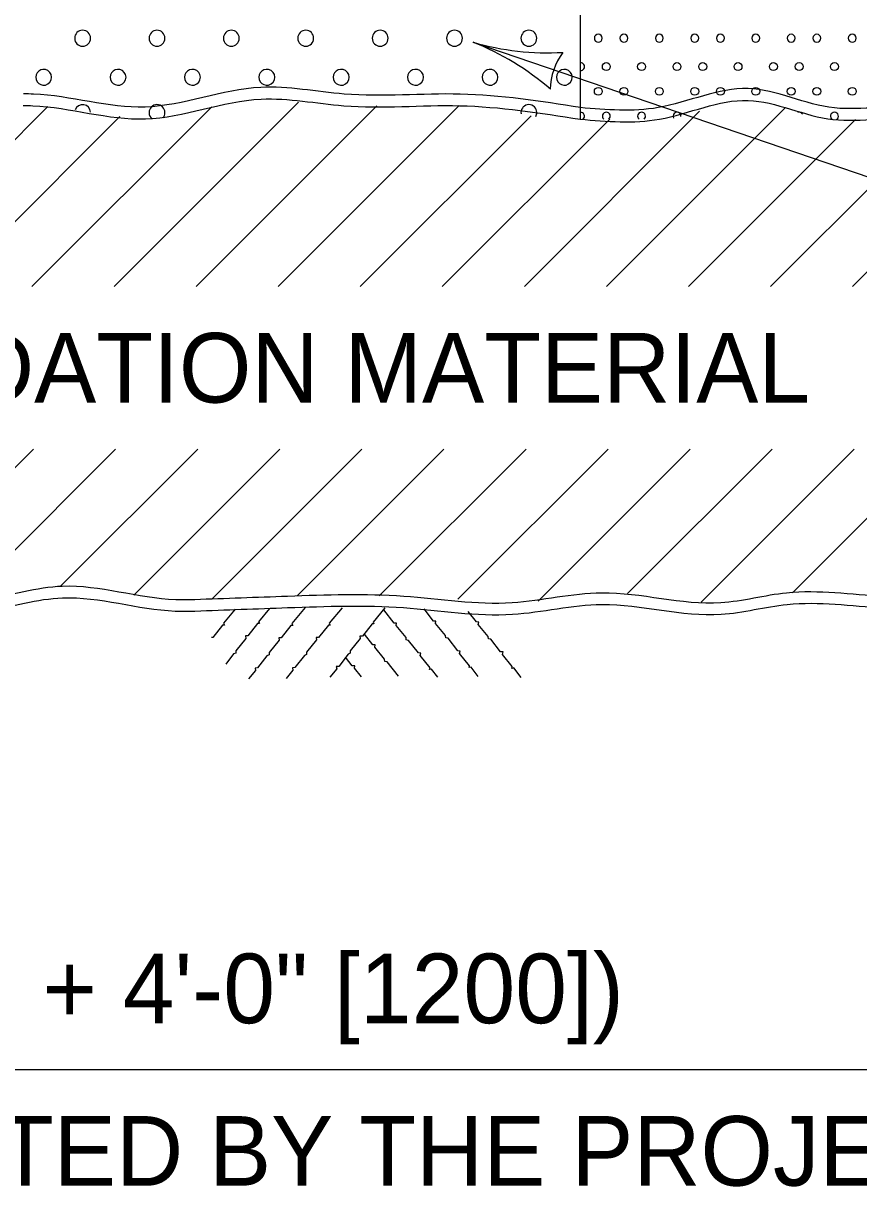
# Model space of a CAD drawing. Extents: x 49991.4 to 50021, y 49987.6 to 50011.4.
# Drawn here: x 50003.115 to 50003.835, y 49988.821 to 49989.824 of the extents above; entities that cross this region are included whole.
import ezdxf

# ---------------------------------------------------------------- set-up
doc = ezdxf.new("R2010")
doc.units = 0
for name, color, linetype in [('Level 1', 7, 'Continuous'), ('Level 2', 7, 'Continuous'), ('Level 3', 7, 'Continuous')]:
    doc.layers.add(name, color=color, linetype=linetype)

msp = doc.modelspace()

# ---------------------------------------------------------------- linework, layer by layer
at = {"layer": 'Level 1'}
for p, q in [((50003.5951, 49989.8992), (50003.5951, 49989.7409)), ((50002.9812, 49989.5967), (50003.1363, 49989.7519)), ((50003.1226, 49989.5967), (50003.2775, 49989.7516)), ((50003.1933, 49989.5967), (50003.3523, 49989.7557)), ((50003.264, 49989.5967), (50003.4197, 49989.7524)), ((50003.3347, 49989.5967), (50003.4906, 49989.7526)), ((50003.5469, 49989.5967), (50003.6979, 49989.7478)), ((50003.6176, 49989.5967), (50003.7713, 49989.7505)), ((50003.8297, 49989.5967), (50003.9858, 49989.7528)), ((50003.0519, 49989.5967), (50003.1983, 49989.7431)), ((50003.4054, 49989.5967), (50003.5527, 49989.7439)), ((50003.4761, 49989.5967), (50003.6204, 49989.7409)), ((50003.6883, 49989.5967), (50003.8322, 49989.7406)), ((50003.759, 49989.5967), (50003.9033, 49989.741)), ((50002.9917, 49989.3244), (50003.124, 49989.4567)), ((50003.064, 49989.326), (50003.1947, 49989.4567)), ((50003.1473, 49989.3386), (50003.2654, 49989.4567)), ((50003.2103, 49989.3308), (50003.3361, 49989.4567)), ((50003.2778, 49989.3277), (50003.4069, 49989.4567)), ((50003.3512, 49989.3303), (50003.4776, 49989.4567)), ((50003.4219, 49989.3303), (50003.5483, 49989.4567)), ((50003.4896, 49989.3273), (50003.619, 49989.4567)), ((50003.5587, 49989.3257), (50003.6897, 49989.4567)), ((50003.6358, 49989.3321), (50003.7604, 49989.4567)), ((50003.6991, 49989.3247), (50003.8311, 49989.4567)), ((50003.7779, 49989.3328), (50003.9018, 49989.4567))]:
    msp.add_line(p, q, dxfattribs=at)
for points in [[(50003.2977, 49989.3188), (50003.2875, 49989.3066), (50003.2884, 49989.305), (50003.2868, 49989.305), (50003.2784, 49989.2944), (50003.2773, 49989.2944)], [(50003.3274, 49989.3194), (50003.3178, 49989.3078), (50003.3186, 49989.3062), (50003.317, 49989.3062), (50003.3087, 49989.2956), (50003.3065, 49989.2956), (50003.3068, 49989.2935), (50003.2982, 49989.2828), (50003.2982, 49989.2808), (50003.2963, 49989.2801), (50003.2895, 49989.2713)], [(50003.3581, 49989.3201), (50003.3465, 49989.3063), (50003.3473, 49989.3047), (50003.3457, 49989.3047), (50003.3374, 49989.2941), (50003.3352, 49989.2941), (50003.3355, 49989.2921), (50003.3269, 49989.2813), (50003.3269, 49989.2793), (50003.3251, 49989.2786), (50003.3169, 49989.268), (50003.3148, 49989.2679), (50003.3152, 49989.2659), (50003.3093, 49989.2586)], [(50003.3899, 49989.3199), (50003.3788, 49989.3066), (50003.3796, 49989.305), (50003.378, 49989.305), (50003.3696, 49989.2944), (50003.3675, 49989.2944), (50003.3678, 49989.2923), (50003.3591, 49989.2816), (50003.3591, 49989.2796), (50003.3573, 49989.2789), (50003.3491, 49989.2683), (50003.3471, 49989.2681), (50003.3475, 49989.2661), (50003.3415, 49989.2589)], [(50003.4267, 49989.3198), (50003.4165, 49989.3076), (50003.4173, 49989.306), (50003.4157, 49989.306), (50003.4074, 49989.2954), (50003.4052, 49989.2954), (50003.4055, 49989.2934), (50003.3969, 49989.2827), (50003.3969, 49989.2807), (50003.3951, 49989.28), (50003.3869, 49989.2694), (50003.3848, 49989.2692), (50003.3853, 49989.2672), (50003.3793, 49989.26)], [(50003.4724, 49989.26), (50003.467, 49989.2671), (50003.4652, 49989.2667), (50003.4656, 49989.2682), (50003.4572, 49989.2787), (50003.4576, 49989.2808), (50003.4556, 49989.281), (50003.4471, 49989.2918), (50003.4451, 49989.2923), (50003.4449, 49989.2943), (50003.4364, 49989.3047), (50003.4367, 49989.3066), (50003.4347, 49989.3067), (50003.4259, 49989.318)], [(50003.5072, 49989.2606), (50003.5009, 49989.2688), (50003.4992, 49989.2684), (50003.4996, 49989.27), (50003.4911, 49989.2805), (50003.4916, 49989.2826), (50003.4896, 49989.2828), (50003.4811, 49989.2936), (50003.4791, 49989.294), (50003.4789, 49989.296), (50003.4704, 49989.3064), (50003.4707, 49989.3084), (50003.4686, 49989.3084), (50003.4604, 49989.3191)], [(50003.544, 49989.2598), (50003.5378, 49989.268), (50003.536, 49989.2676), (50003.5364, 49989.2692), (50003.528, 49989.2797), (50003.5285, 49989.2818), (50003.5264, 49989.282), (50003.5179, 49989.2928), (50003.516, 49989.2932), (50003.5157, 49989.2952), (50003.5072, 49989.3056), (50003.5076, 49989.3076), (50003.5055, 49989.3077), (50003.4984, 49989.3167)], [(50003.4383, 49989.2609), (50003.4286, 49989.2732), (50003.4267, 49989.2736), (50003.4264, 49989.2756), (50003.418, 49989.286), (50003.4183, 49989.288), (50003.4162, 49989.288), (50003.4091, 49989.2972)], [(50003.4064, 49989.2604), (50003.4004, 49989.2678), (50003.4007, 49989.2699), (50003.3986, 49989.2699), (50003.3928, 49989.2774)]]:
    msp.add_lwpolyline(points, dxfattribs=at)
for centre in [(50003.6175, 49989.7862), (50003.6479, 49989.7862), (50003.6784, 49989.7862), (50003.7006, 49989.7862), (50003.731, 49989.7862), (50003.7615, 49989.7862), (50003.7837, 49989.7862), (50003.8141, 49989.7862), (50003.6106, 49989.7649), (50003.6327, 49989.7649), (50003.6632, 49989.7649), (50003.6632, 49989.7649), (50003.6937, 49989.7649), (50003.7158, 49989.7649), (50003.7463, 49989.7649), (50003.7463, 49989.7649), (50003.7768, 49989.7649), (50003.7989, 49989.7649), (50003.8294, 49989.7649), (50003.8294, 49989.7649)]:
    msp.add_circle(centre, 0.00341, dxfattribs=at)
for centre, radius, start, end in [((50003.1662, 49989.8107), 0.00682, 0, 180), ((50003.2303, 49989.8107), 0.00682, 0, 180), ((50003.2944, 49989.8107), 0.00682, 0, 180), ((50003.3585, 49989.8107), 0.00682, 0, 180), ((50003.4226, 49989.8107), 0.00682, 0, 180), ((50003.4867, 49989.8107), 0.00682, 0, 180), ((50003.5508, 49989.8107), 0.00682, 0, 180), ((50003.1662, 49989.8106), 0.00682, 180, 0), ((50003.2303, 49989.8106), 0.00682, 180, 0), ((50003.2944, 49989.8106), 0.00682, 180, 0), ((50003.3585, 49989.8106), 0.00682, 180, 0), ((50003.4226, 49989.8106), 0.00682, 180, 0), ((50003.4867, 49989.8106), 0.00682, 180, 0), ((50003.5508, 49989.8106), 0.00682, 180, 0), ((50003.6106, 49989.8107), 0.00341, 0, 180), ((50003.6106, 49989.8106), 0.00341, 180, 0), ((50003.6327, 49989.8107), 0.00341, 0, 180), ((50003.6327, 49989.8106), 0.00341, 180, 0), ((50003.6632, 49989.8107), 0.00341, 0, 180), ((50003.6632, 49989.8106), 0.00341, 180, 0), ((50003.6632, 49989.8106), 0.00341, 180, 0), ((50003.6937, 49989.8107), 0.00341, 0, 180), ((50003.6937, 49989.8106), 0.00341, 180, 0), ((50003.7158, 49989.8107), 0.00341, 0, 180), ((50003.7158, 49989.8106), 0.00341, 180, 0), ((50003.7463, 49989.8107), 0.00341, 0, 180), ((50003.7463, 49989.8106), 0.00341, 180, 0), ((50003.7463, 49989.8106), 0.00341, 180, 0), ((50003.7768, 49989.8107), 0.00341, 0, 180), ((50003.7768, 49989.8106), 0.00341, 180, 0), ((50003.7989, 49989.8107), 0.00341, 0, 180), ((50003.7989, 49989.8106), 0.00341, 180, 0), ((50003.8294, 49989.8107), 0.00341, 0, 180), ((50003.8294, 49989.8106), 0.00341, 180, 0), ((50003.8294, 49989.8106), 0.00341, 180, 0), ((50003.5953, 49989.7862), 0.00341, 266.1557, 93.8443), ((50003.1326, 49989.777), 0.00682, 77.079, 282.921), ((50003.1327, 49989.777), 0.00682, 282.921, 77.079), ((50003.1967, 49989.777), 0.00682, 77.079, 282.921), ((50003.1968, 49989.777), 0.00682, 282.921, 77.079), ((50003.2608, 49989.777), 0.00682, 77.079, 282.921), ((50003.2609, 49989.777), 0.00682, 282.921, 77.079), ((50003.3249, 49989.777), 0.00682, 77.079, 282.921), ((50003.325, 49989.777), 0.00682, 282.921, 77.079), ((50003.389, 49989.777), 0.00682, 77.079, 282.921), ((50003.3891, 49989.777), 0.00682, 282.921, 77.079), ((50003.4531, 49989.777), 0.00682, 77.079, 282.921), ((50003.4532, 49989.777), 0.00682, 282.921, 77.079), ((50003.5172, 49989.777), 0.00682, 77.079, 282.921), ((50003.5173, 49989.777), 0.00682, 282.921, 77.079), ((50003.5813, 49989.777), 0.00682, 77.079, 282.921), ((50003.5814, 49989.777), 0.00682, 282.921, 77.079), ((50003.1662, 49989.7466), 0.00682, 3.0565, 158.9999), ((50003.2303, 49989.7466), 0.00682, 0, 180), ((50003.2303, 49989.7465), 0.00682, 180, 231.2381), ((50003.2303, 49989.7465), 0.00682, 318.0698, 0), ((50003.5508, 49989.7466), 0.00682, 0, 180), ((50003.5508, 49989.7465), 0.00682, 180, 189.3155), ((50003.5508, 49989.7465), 0.00682, 332.2229, 0), ((50003.5953, 49989.7435), 0.00341, 309.3965, 93.8443), ((50003.6175, 49989.7435), 0.00341, 309.3965, 230.6035), ((50003.6479, 49989.7435), 0.00341, 309.3965, 230.6035), ((50003.6784, 49989.7435), 0.00341, 354.7265, 208.2807), ((50003.7837, 49989.7435), 0.00341, 33.2019, 111.678), ((50003.8141, 49989.7435), 0.00341, 300.098, 239.902)]:
    msp.add_arc(centre, radius, start, end, dxfattribs=at)
for points in [[(50003.5953, 49989.7509), (50003.4917, 49989.7625), (50003.3917, 49989.7625), (50003.3197, 49989.7683), (50003.2201, 49989.7513), (50003.124, 49989.7625), (50003.1153, 49989.7627)], [(50003.9487, 49989.7618), (50003.8987, 49989.7506), (50003.8504, 49989.7506), (50003.8141, 49989.7506), (50003.7397, 49989.7673), (50003.6623, 49989.7509), (50003.5951, 49989.7509)], [(50003.1151, 49989.7527), (50003.1233, 49989.7525), (50003.2203, 49989.7412), (50003.3201, 49989.7582), (50003.3913, 49989.7525), (50003.4911, 49989.7525), (50003.5951, 49989.7409)], [(50003.5951, 49989.7409), (50003.6633, 49989.7409), (50003.7397, 49989.7571), (50003.813, 49989.7406), (50003.8504, 49989.7406), (50003.8998, 49989.7406), (50003.9509, 49989.752)], [(50002.8071, 49989.3317), (50002.8412, 49989.3329), (50002.9923, 49989.3243), (50003.0824, 49989.3271), (50003.1487, 49989.3386), (50003.2465, 49989.3271), (50003.2628, 49989.3271)], [(50003.2628, 49989.3271), (50003.3427, 49989.33), (50003.443, 49989.33), (50003.5365, 49989.3244), (50003.6136, 49989.3329), (50003.7161, 49989.3244), (50003.7729, 49989.3329), (50003.8563, 49989.33), (50003.9084, 49989.3297)], [(50002.8075, 49989.3217), (50002.8411, 49989.3228), (50002.9922, 49989.3143), (50003.0834, 49989.3171), (50003.149, 49989.3285), (50003.2459, 49989.3171), (50003.263, 49989.3171)], [(50003.263, 49989.3171), (50003.3429, 49989.32), (50003.4427, 49989.32), (50003.5367, 49989.3143), (50003.6137, 49989.3228), (50003.7164, 49989.3143), (50003.7734, 49989.3228), (50003.8561, 49989.32), (50003.9083, 49989.3197)]]:
    msp.add_spline(points, degree=3, dxfattribs=at)
at = {"layer": 'Level 3'}
for p, q in [((50004.4589, 49989.4807), (50003.5027, 49989.8071)), ((50002.3811, 49988.9219), (50004.3268, 49988.9219))]:
    msp.add_line(p, q, dxfattribs=at)
for centre, radius, start, end in [((50003.4223, 49989.5999), 0.2223, 48.6075, 68.791), ((50003.567, 49990.0311), 0.233, 253.9788, 273.2286), ((50003.624, 49989.7657), 0.0548, 143.2903, 179.0126)]:
    msp.add_arc(centre, radius, start, end, dxfattribs=at)

# ---------------------------------------------------------------- texts
at = {"layer": 'Level 2'}
for s, p in [('FOUNDATION MATERIAL', (50002.8392, 49989.4967)), ('(D + 2T + 4\'-0" [1200])', (50002.8396, 49988.9619)), ('OR AS DIRECTED BY THE PROJECT', (50002.5708, 49988.8219))]:
    msp.add_text(s, height=0.06, dxfattribs=at).set_placement(p)

doc.saveas('drawing.dxf')
